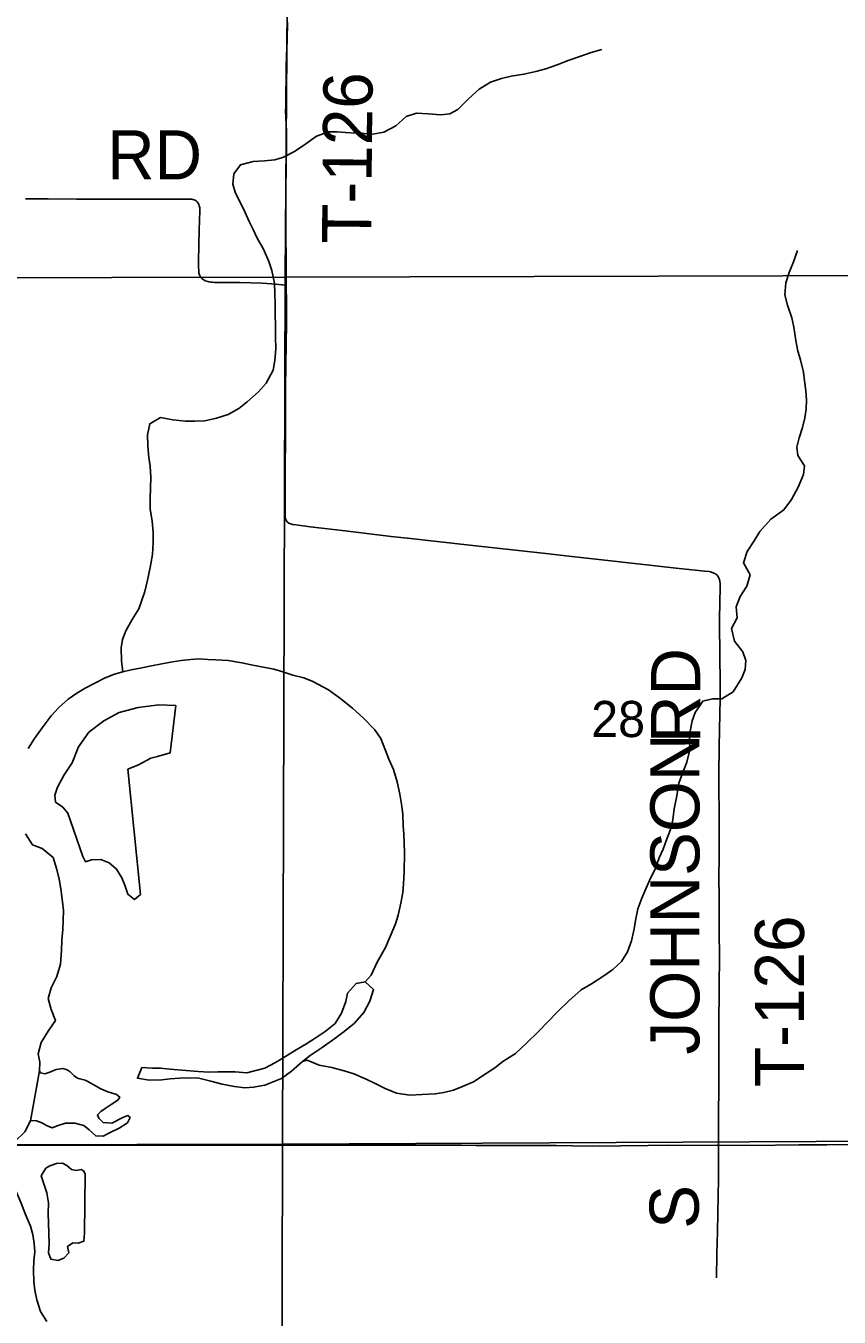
# Model space of a CAD drawing. Extents: x 0 to 680, y 0 to 440.
# Drawn here: x 360.17 to 376.75, y 309.11 to 335.45 of the extents above; entities that cross this region are included whole.
import ezdxf

# ---------------------------------------------------------------- set-up
doc = ezdxf.new("R2010")
doc.units = 0
for name, color, linetype in [('GM_X_County_Road', 7, 'Continuous'), ('GM_X_Major_River', 7, 'Continuous'), ('GM_X_Minor_Lake', 7, 'Continuous'), ('GM_X_Minor_River', 7, 'Continuous'), ('GM_X_Section', 7, 'Continuous'), ('GM_X_Section_Text', 7, 'Continuous'), ('GM_X_Township_Road', 7, 'Continuous'), ('GM_X_Township_Road_Text', 7, 'Continuous')]:
    doc.layers.add(name, color=color, linetype=linetype)

msp = doc.modelspace()

# ---------------------------------------------------------------- linework, layer by layer
at = {"layer": 'GM_X_County_Road'}
for points in [[(358.4, 312.612), (358.565, 312.611), (359.43, 312.611), (360.087, 312.617), (360.745, 312.618)], [(360.745, 312.618), (360.897, 312.618), (361.62, 312.615), (362.244, 312.617), (362.572, 312.621), (363.185, 312.621), (363.612, 312.619), (364.071, 312.618), (364.871, 312.62), (365.287, 312.613), (365.746, 312.616), (366.163, 312.616), (366.699, 312.616), (367.433, 312.621), (367.99, 312.621), (368.131, 312.621), (368.185, 312.62), (368.283, 312.62), (368.391, 312.619), (368.467, 312.618), (368.587, 312.618), (368.74, 312.618), (368.871, 312.618), (369.046, 312.618), (369.342, 312.615), (369.593, 312.614), (369.626, 312.614), (369.745, 312.613), (370.094, 312.613), (370.268, 312.612), (370.979, 312.61), (371.307, 312.605), (371.723, 312.601), (372.292, 312.604), (372.85, 312.614), (373.256, 312.619), (373.88, 312.615), (374.262, 312.616), (374.287, 312.616)], [(374.287, 312.616), (374.963, 312.614), (375.926, 312.622), (376.495, 312.625), (377.098, 312.632)]]:
    msp.add_lwpolyline(points, dxfattribs=at)
at = {"layer": 'GM_X_Major_River'}
msp.add_line((360.442, 314.137), (360.258, 313.116), dxfattribs=at)
for points in [[(360.442, 314.137), (360.452, 314.311), (360.415, 314.485), (360.479, 314.711), (360.623, 314.943), (360.767, 315.161), (360.684, 315.384), (360.621, 315.612), (360.685, 315.825), (360.796, 316.057), (360.874, 316.31), (360.892, 316.591), (360.902, 316.798), (360.919, 317.019), (360.929, 317.206), (360.932, 317.406), (360.915, 317.581), (360.879, 317.849), (360.842, 318.044), (360.799, 318.245), (360.723, 318.487), (360.498, 318.672), (360.299, 318.749), (360.162, 318.972)], [(360.258, 313.116), (360.278, 313.123), (360.385, 313.114), (360.492, 313.072), (360.584, 313.017), (360.704, 312.975), (360.825, 313.02), (360.973, 313.064), (361.167, 313.067), (361.347, 313.017), (361.459, 312.929), (361.591, 312.806), (361.745, 312.803), (361.873, 312.868), (362.069, 312.965), (362.238, 313.076), (362.293, 313.182), (362.247, 313.223), (362.146, 313.184), (361.917, 313.068), (361.743, 313.084), (361.651, 313.166), (361.625, 313.234), (361.693, 313.306), (361.781, 313.365), (361.903, 313.45), (362.038, 313.534), (362.079, 313.6), (362.013, 313.655), (361.927, 313.677), (361.84, 313.705), (361.694, 313.768), (361.535, 313.857), (361.442, 313.912), (361.376, 313.947), (361.263, 313.969), (361.216, 313.983), (361.15, 314.031), (361.104, 314.079), (361.071, 314.113), (361.005, 314.154), (360.918, 314.182), (360.784, 314.164), (360.656, 314.106), (360.555, 314.075), (360.462, 314.096), (360.442, 314.137)], [(360.591, 309.023), (360.467, 309.226), (360.391, 309.461), (360.347, 309.663), (360.33, 309.83), (360.321, 310.078), (360.331, 310.258), (360.347, 310.439), (360.337, 310.613), (360.306, 310.794), (360.262, 310.969), (360.159, 311.205), (360.069, 311.434), (359.966, 311.67), (359.862, 311.865), (359.726, 312.102), (359.642, 312.297), (359.699, 312.49), (359.936, 312.687), (360.147, 312.891), (360.258, 313.116)]]:
    msp.add_lwpolyline(points, dxfattribs=at)
at = {"layer": 'GM_X_Minor_Lake'}
for points in [[(363.223, 321.589), (362.876, 321.601), (362.453, 321.548), (362.07, 321.448), (361.753, 321.273), (361.448, 321.044), (361.242, 320.746), (361.11, 320.421), (360.945, 320.176), (360.814, 319.924), (360.757, 319.758), (360.768, 319.617), (360.92, 319.514), (361.019, 319.392), (361.325, 318.51), (361.384, 318.402), (361.505, 318.44), (361.692, 318.444), (361.865, 318.381), (362.017, 318.251), (362.121, 318.075), (362.185, 317.92), (362.242, 317.739), (362.381, 317.629), (362.503, 317.734)], [(362.503, 317.734), (362.245, 320.288), (362.46, 320.378), (362.717, 320.514), (362.851, 320.551), (363.107, 320.621), (363.223, 321.589)], [(365.805, 314.326), (365.961, 314.451), (366.205, 314.614), (366.462, 314.797), (366.631, 314.914), (366.862, 315.104), (367.053, 315.322), (367.177, 315.554), (367.255, 315.793), (367.083, 315.95), (366.902, 315.92), (366.725, 315.722), (366.689, 315.549), (366.604, 315.309), (366.474, 315.104), (366.27, 314.94), (366.061, 314.803), (365.871, 314.68), (365.675, 314.563), (365.479, 314.439), (365.256, 314.302), (365.04, 314.192), (364.67, 314.091)], [(364.67, 314.091), (364.43, 314.116), (364.249, 314.112), (364.082, 314.115), (363.901, 314.111), (363.681, 314.122), (363.514, 314.138), (363.266, 314.156), (363.099, 314.172), (362.912, 314.188), (362.745, 314.191), (362.531, 314.202), (362.44, 313.982), (362.681, 313.945), (362.935, 313.954), (363.109, 313.971), (363.304, 313.988), (363.525, 313.991), (363.692, 313.988), (363.938, 313.923), (364.165, 313.866), (364.418, 313.815), (364.632, 313.791), (364.806, 313.801), (365.041, 313.844), (365.209, 313.908), (365.378, 313.979), (365.581, 314.129), (365.805, 314.326)], [(361.364, 310.823), (361.377, 312.034), (361.338, 312.094), (361.292, 312.122), (361.191, 312.104), (361.098, 312.119), (360.999, 312.201), (360.913, 312.249), (360.792, 312.244), (360.658, 312.2), (360.57, 312.148), (360.48, 311.995), (360.595, 311.645)], [(360.595, 311.645), (360.625, 311.444), (360.621, 311.224), (360.634, 310.822), (360.644, 310.601), (360.628, 310.421), (360.673, 310.293), (360.819, 310.264), (360.94, 310.315), (361.043, 310.42), (361.018, 310.548), (361.126, 310.626), (361.233, 310.618), (361.348, 310.663), (361.364, 310.823)]]:
    msp.add_lwpolyline(points, dxfattribs=at)
at = {"layer": 'GM_X_Minor_River'}
for points in [[(362.144, 322.276), (362.115, 322.497), (362.112, 322.765), (362.135, 322.932), (362.205, 323.111), (362.336, 323.343), (362.467, 323.562), (362.53, 323.735), (362.593, 323.914), (362.644, 324.148), (362.702, 324.401), (362.746, 324.668), (362.764, 324.915), (362.761, 325.122), (362.738, 325.35), (362.702, 325.598), (362.699, 325.813), (362.709, 326.02), (362.713, 326.247), (362.703, 326.468), (362.673, 326.649), (362.65, 326.884), (362.647, 327.111), (362.691, 327.338), (362.914, 327.461), (363.161, 327.417), (363.421, 327.386), (363.608, 327.389), (363.816, 327.399), (364.051, 327.449), (364.293, 327.525), (364.509, 327.648), (364.679, 327.786), (364.91, 327.989), (365.067, 328.161), (365.205, 328.432), (365.242, 328.626), (365.259, 328.866), (365.257, 329.107), (365.254, 329.355), (365.251, 329.556), (365.248, 329.783), (365.245, 329.984), (365.235, 330.205), (365.179, 330.46), (365.122, 330.649), (365.012, 330.898), (364.882, 331.121), (364.798, 331.296), (364.721, 331.465), (364.605, 331.721), (364.514, 331.89), (364.436, 332.059), (364.386, 332.227), (364.403, 332.434), (364.54, 332.619), (364.802, 332.688), (365.029, 332.698), (365.244, 332.721), (365.419, 332.778), (365.641, 332.888), (365.872, 333.044), (366.088, 333.201), (366.337, 333.291), (366.511, 333.294), (366.685, 333.278), (366.892, 333.268), (367.06, 333.258), (367.24, 333.242), (367.461, 333.285), (367.711, 333.414), (367.922, 333.605), (368.13, 333.675), (368.371, 333.657), (368.625, 333.64), (368.806, 333.657), (368.975, 333.747), (369.193, 333.964), (369.41, 334.161), (369.64, 334.305), (369.862, 334.381), (370.057, 334.425), (370.318, 334.467), (370.56, 334.523), (370.769, 334.58), (370.997, 334.656), (371.22, 334.746), (371.462, 334.829), (371.691, 334.912), (371.906, 334.975)], [(365.805, 314.326), (365.899, 314.351), (366.145, 314.253), (366.405, 314.202), (366.652, 314.138), (366.851, 314.074), (367.104, 313.963), (367.276, 313.886), (367.489, 313.775), (367.721, 313.678), (367.995, 313.64), (368.243, 313.649), (368.511, 313.664), (368.685, 313.695), (368.886, 313.738), (369.068, 313.815), (369.291, 313.912), (369.548, 314.081), (369.724, 314.199), (369.893, 314.323), (370.15, 314.486), (370.375, 314.696), (370.613, 314.932), (370.803, 315.13), (371.014, 315.347), (371.232, 315.564), (371.49, 315.787), (371.7, 315.91), (371.95, 316.073), (372.133, 316.204), (372.309, 316.368), (372.433, 316.56), (372.511, 316.786), (372.568, 317.033), (372.591, 317.2), (372.642, 317.439), (372.726, 317.659), (372.803, 317.851), (372.907, 318.077), (372.997, 318.249), (373.074, 318.482), (373.157, 318.655), (373.228, 318.848), (373.305, 319.06), (373.355, 319.253), (373.385, 319.48), (373.437, 319.747), (373.481, 320.001), (373.565, 320.24), (373.642, 320.433), (373.7, 320.686), (373.697, 320.887), (373.706, 321.067), (373.75, 321.274), (373.813, 321.447), (373.964, 321.678), (374.166, 321.721), (374.353, 321.725), (374.583, 321.868), (374.762, 322.153), (374.831, 322.325), (374.841, 322.506), (374.784, 322.681), (374.614, 322.904), (374.551, 323.16), (374.668, 323.378), (374.645, 323.6), (374.729, 323.812), (374.867, 324.024), (374.931, 324.257), (374.794, 324.5), (374.872, 324.733), (375.016, 324.951), (375.126, 325.137), (375.351, 325.387), (375.615, 325.583), (375.773, 325.788), (375.911, 326.046), (376.016, 326.299), (376.039, 326.479), (375.902, 326.689), (375.884, 326.856), (375.928, 327.05), (375.998, 327.262), (376.048, 327.456), (376.071, 327.636), (376.081, 327.823), (376.064, 328.011), (376.041, 328.212), (376.017, 328.386), (375.961, 328.641), (375.904, 328.816), (375.861, 329.038), (375.825, 329.306), (375.782, 329.494), (375.692, 329.757), (375.636, 329.965), (375.66, 330.212), (375.724, 330.425), (375.814, 330.638), (375.898, 330.871)], [(367.083, 315.95), (367.206, 316.088), (367.331, 316.354), (367.497, 316.652), (367.594, 316.878), (367.699, 317.137), (367.755, 317.31), (367.813, 317.556), (367.85, 317.776), (367.866, 317.95), (367.877, 318.191), (367.884, 318.585), (367.88, 318.793), (367.87, 318.96), (367.86, 319.141), (367.85, 319.369), (367.827, 319.576), (367.79, 319.778), (367.734, 320.033), (367.658, 320.282), (367.568, 320.491), (367.497, 320.673), (367.401, 320.915), (367.283, 321.091), (367.04, 321.336), (366.822, 321.534), (366.558, 321.746), (366.334, 321.91), (366.015, 322.076), (365.836, 322.153), (365.609, 322.21), (365.403, 322.274), (365.223, 322.331), (364.756, 322.419), (364.57, 322.462), (364.289, 322.507), (364.042, 322.518), (363.875, 322.528), (363.694, 322.537), (363.527, 322.527), (363.332, 322.503), (363.158, 322.48), (362.937, 322.437), (362.729, 322.4), (362.527, 322.357), (362.312, 322.313), (362.144, 322.276), (361.97, 322.226), (361.781, 322.155), (361.572, 322.045), (361.376, 321.941), (361.207, 321.837), (361.031, 321.72), (360.841, 321.549), (360.684, 321.378), (360.499, 321.133), (360.342, 320.915), (360.211, 320.71)]]:
    msp.add_lwpolyline(points, dxfattribs=at)
at = {"layer": 'GM_X_Section'}
for points in [[(347.875, 348.173), (365.579, 347.864), (365.453, 330.324), (347.782, 330.291)], [(365.579, 347.864), (383.25, 347.956), (383.211, 330.374), (365.453, 330.324)], [(383.211, 330.374), (383.083, 312.727), (365.398, 312.641), (365.453, 330.324)], [(365.453, 330.324), (365.398, 312.641), (347.56, 312.599), (347.782, 330.291)], [(365.398, 312.641), (383.083, 312.727), (383.007, 294.958), (365.804, 294.95), (365.357, 294.952)], [(347.56, 312.599), (365.398, 312.641), (365.357, 294.952), (348.002, 295.007), (347.721, 295.012)]]:
    msp.add_lwpolyline(points, close=True, dxfattribs=at)
at = {"layer": 'GM_X_Township_Road'}
for points in [[(365.473, 330.165), (365.47, 330.628), (365.466, 331.25), (365.466, 331.768), (365.469, 332.142), (365.472, 332.535), (365.482, 333.026), (365.48, 333.285), (365.474, 333.464), (365.467, 333.558), (365.464, 333.649), (365.462, 333.667), (365.462, 333.683), (365.463, 333.837), (365.474, 334.625), (365.482, 334.832), (365.494, 335.16), (365.499, 335.532)], [(360.161, 331.927), (360.62, 331.924), (361.198, 331.92), (361.732, 331.92), (362.215, 331.918), (363.056, 331.92), (363.406, 331.921), (363.493, 331.919), (363.55, 331.916), (363.588, 331.908), (363.616, 331.896), (363.638, 331.881), (363.658, 331.863), (363.675, 331.841), (363.689, 331.815), (363.701, 331.785), (363.706, 331.764), (363.711, 331.743), (363.716, 331.666), (363.709, 331.501), (363.701, 331.271), (363.695, 331.008), (363.685, 330.626), (363.687, 330.522), (363.689, 330.473), (363.693, 330.436), (363.695, 330.407), (363.704, 330.375), (363.718, 330.346), (363.736, 330.319), (363.759, 330.295), (363.775, 330.284), (363.794, 330.27), (363.824, 330.255), (363.847, 330.247), (363.876, 330.238), (363.899, 330.232), (363.934, 330.226), (363.973, 330.223), (364.006, 330.22), (364.17, 330.22), (364.529, 330.217), (364.983, 330.205), (365.177, 330.192), (365.473, 330.165)], [(374.287, 312.616), (374.287, 312.902), (374.288, 313.329), (374.29, 313.713), (374.294, 314.238), (374.291, 314.851), (374.296, 315.278), (374.297, 315.596), (374.299, 315.978), (374.304, 316.35), (374.299, 317.084), (374.298, 317.784), (374.292, 317.969), (374.301, 318.604), (374.303, 318.877), (374.299, 319.117), (374.294, 320.18), (374.303, 320.748), (374.309, 321.09), (374.318, 321.734), (374.318, 322.15), (374.314, 322.51), (374.306, 323.364), (374.311, 323.681), (374.318, 324.01), (374.318, 324.076), (374.314, 324.122), (374.307, 324.156), (374.296, 324.187), (374.278, 324.22), (374.258, 324.248), (374.227, 324.272), (374.19, 324.291), (374.147, 324.306), (374.121, 324.313), (374.094, 324.32), (374.007, 324.332), (373.484, 324.382), (373.298, 324.401), (371.971, 324.55), (371.232, 324.637), (370.764, 324.687), (369.218, 324.857), (367.945, 325), (367.611, 325.036), (366.677, 325.152), (365.963, 325.235), (365.671, 325.272), (365.611, 325.284), (365.562, 325.297), (365.526, 325.31), (365.499, 325.329), (365.477, 325.354), (365.463, 325.383), (365.454, 325.414), (365.45, 325.457), (365.45, 325.661), (365.455, 325.87), (365.455, 326.22), (365.46, 327.249), (365.46, 328.046), (365.466, 328.541), (365.477, 329.384), (365.477, 329.796), (365.473, 330.165)], [(374.246, 309.914), (374.251, 310.396), (374.265, 310.858), (374.278, 311.589), (374.284, 311.918), (374.288, 312.487), (374.287, 312.616)]]:
    msp.add_lwpolyline(points, dxfattribs=at)

# ---------------------------------------------------------------- texts
at = {"layer": 'GM_X_Section_Text'}
msp.add_text('28', height=0.7377, rotation=0, dxfattribs=at).set_placement((371.692, 320.944))
at = {"layer": 'GM_X_Township_Road_Text'}
for s, height, rotation, p in [('T-126', 1.0014, 89.454, (367.203, 331.005)), ('RD', 1.0014, 0, (361.823, 332.322)), ('RD', 1.0014, 90, (373.913, 320.825)), ('JOHNSON', 1.0014, 90, (373.898, 314.466)), ('T-126', 1.0014, 90, (376.03, 313.805)), ('S', 1.001, 90, (373.883, 310.912))]:
    msp.add_text(s, height=height, rotation=rotation, dxfattribs=at).set_placement(p)

doc.saveas('drawing.dxf')
